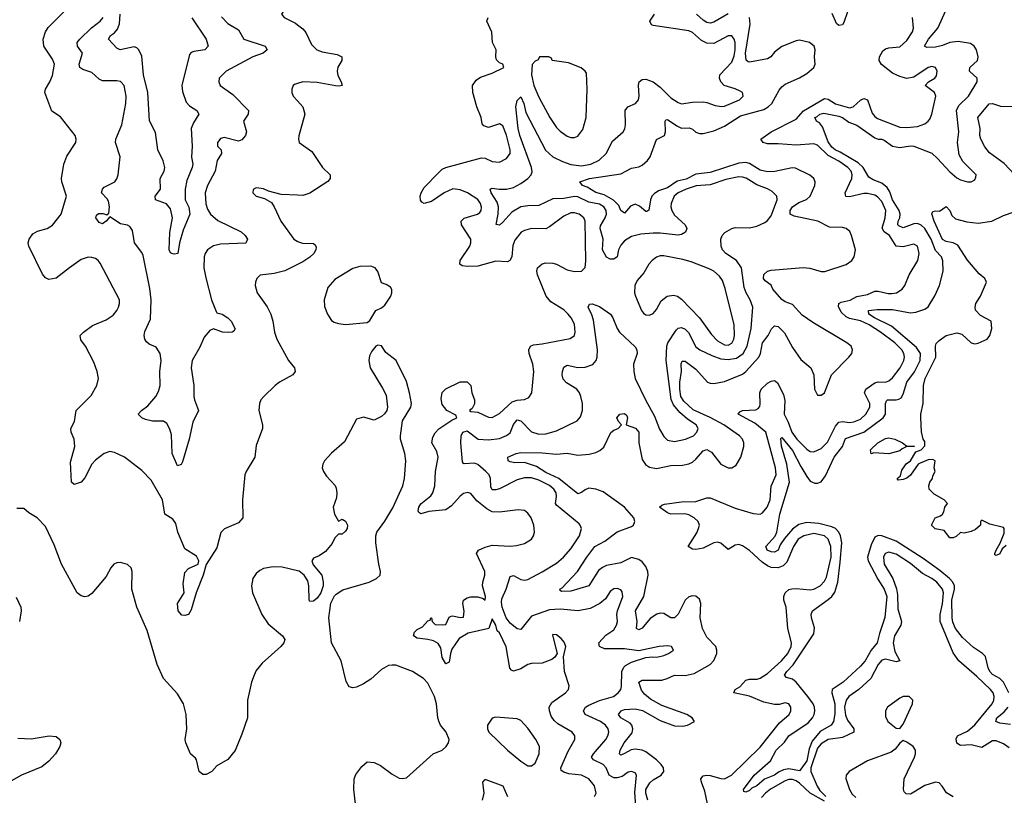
# Model space of a CAD drawing. Header units: inches. Extents: x 1843162 to 1959474, y 907081 to 1016326.
# Tile 287 of 656: x 1928446 to 1933955, y 910497 to 914838. Entities that reach past the tile are written whole.
import ezdxf

# ---------------------------------------------------------------- set-up
doc = ezdxf.new("R2010")
doc.units = ezdxf.units.IN
doc.header["$MEASUREMENT"] = 0
doc.layers.add('B9921', color=7, linetype='Continuous')
doc.layers.add('B9931', color=7, linetype='Continuous')

msp = doc.modelspace()

# ---------------------------------------------------------------- linework, layer by layer
at = {"layer": 'B9921', "color": 5}
for points, elevation in [([(1930000, 914922.9), (1929960.7, 914910), (1929924.9, 914890), (1929910.7, 914870), (1929926.8, 914850), (1929990, 914817.8), (1930000, 914810.2)], 660), ([(1930000, 913468), (1929930, 913432.6), (1929870, 913417.7), (1929792.2, 913407.8), (1929773.4, 913390), (1929765.5, 913370), (1929763.8, 913350), (1929774.9, 913310), (1929830.2, 913230.2), (1929851.6, 913190), (1929863.2, 913150), (1929871.4, 913090), (1929885, 913050), (1929950, 912930.4), (1929984.4, 912890), (1929988.4, 912870), (1929974.9, 912850), (1929900.5, 912810), (1929875.5, 912790), (1929813, 912730), (1929796.3, 912710), (1929788, 912690), (1929784.4, 912650), (1929805.3, 912570), (1929804.9, 912550), (1929770, 912455.3), (1929761.3, 912390), (1929712.7, 912310), (1929706.4, 912290), (1929692, 912150), (1929694.9, 912050), (1929670, 912022), (1929592.1, 911987.9), (1929572.1, 911967.9), (1929550, 911882), (1929490.4, 911789.6), (1929472.2, 911730), (1929433, 911630), (1929405.2, 911534.8), (1929390, 911509.2), (1929370, 911502.7), (1929354, 911506), (1929332.3, 911530), (1929329.7, 911570), (1929366.6, 911630), (1929361.4, 911681.4), (1929370, 911744.7), (1929390, 911766), (1929444, 911790), (1929449.3, 911810), (1929434.7, 911834.7), (1929370, 911876), (1929330.8, 911970.8), (1929319.1, 912019.1), (1929303.3, 912043.3), (1929258, 912070), (1929245.3, 912150), (1929181.1, 912261.1), (1929130, 912314.7), (1929032.3, 912390), (1928976.6, 912416.6), (1928950, 912420.5), (1928919.1, 912410), (1928870, 912373.3), (1928848.9, 912350), (1928810, 912273.2), (1928790.5, 912250), (1928750, 912236), (1928736, 912250), (1928730, 912362), (1928755.4, 912450), (1928751.6, 912490), (1928733.7, 912530), (1928732.8, 912550), (1928753, 912590), (1928762.4, 912650), (1928845.9, 912734.1), (1928877.6, 912790), (1928886.3, 912830), (1928879.7, 912870), (1928861.7, 912921.7), (1928814.7, 913010), (1928787.3, 913047.3), (1928785.4, 913070), (1928802.4, 913090), (1928852.6, 913127.4), (1928930, 913158), (1928970, 913184.9), (1928989.7, 913210), (1928998.9, 913230), (1929005.4, 913250), (1929005.1, 913270), (1928895.6, 913475.6), (1928886, 913490), (1928870, 913500.7), (1928850, 913507.8), (1928830, 913508.3), (1928790, 913495.5), (1928724, 913450), (1928650, 913390.9), (1928610, 913383.5), (1928590, 913392.8), (1928574.1, 913414.1), (1928496.9, 913570), (1928494.3, 913590), (1928498.9, 913610), (1928519.6, 913640.4), (1928545.7, 913654.3), (1928600.7, 913670), (1928630, 913688.1), (1928678.7, 913750), (1928708.7, 913850), (1928681.2, 913930), (1928679.8, 913950), (1928693.8, 914030), (1928710, 914074), (1928759.6, 914150), (1928762.9, 914170), (1928756.2, 914190), (1928675.3, 914295.3), (1928626.6, 914326.6), (1928586, 914430), (1928589.8, 914450), (1928614.8, 914490), (1928630, 914526), (1928640.3, 914590), (1928630, 914617.6), (1928580.4, 914690), (1928576.8, 914730), (1928589.8, 914770), (1928605.4, 914794.6), (1928699.7, 914890)], 660), ([(1929408.7, 914848.7), (1929489.1, 914730), (1929500.9, 914690), (1929481.6, 914670), (1929419.6, 914660.4), (1929405.8, 914654.2), (1929396.5, 914643.5), (1929352.7, 914470), (1929356.3, 914436.3), (1929377, 914377), (1929395.9, 914355.9), (1929437.1, 914330), (1929448.7, 914310), (1929418.8, 914261.2), (1929406, 914230), (1929411.3, 914130), (1929408, 914068), (1929414.5, 914030), (1929411.6, 914010), (1929381.6, 913938.4), (1929371.5, 913890), (1929372.9, 913830), (1929392, 913788), (1929397.7, 913750), (1929360.4, 913659.6), (1929341.1, 913590), (1929330.5, 913529.5), (1929310, 913525.2), (1929298, 913530), (1929290, 913534), (1929282.9, 913550), (1929286.2, 913646.2), (1929301.1, 913730), (1929290, 913779.6), (1929267.1, 913807.1), (1929206, 913830), (1929204.7, 913850), (1929233.5, 913890), (1929231.9, 913950), (1929254.8, 913990), (1929258.2, 914010), (1929248.3, 914048.3), (1929219.8, 914110), (1929206.2, 914206.2), (1929172.2, 914272.2), (1929162.2, 914430), (1929139.7, 914530), (1929130, 914634.7), (1929113.6, 914670), (1929100.8, 914680.8), (1929085.9, 914685.9), (1929009.2, 914669.2), (1928990, 914679.7), (1928942.6, 914730), (1928953.7, 914750), (1928975.8, 914764.2), (1928994.2, 914785.8), (1929004.6, 914815.4), (1929007.9, 914870)], 620), ([(1929574.4, 914854.4), (1929610, 914817.3), (1929670, 914780.9), (1929700.4, 914730), (1929819.3, 914690), (1929830.3, 914670), (1929807.7, 914650), (1929750, 914630.8), (1929600.5, 914550), (1929562.4, 914510), (1929559.5, 914490), (1929568.7, 914470), (1929639.4, 914419.4), (1929726.3, 914330), (1929724.2, 914310), (1929699, 914270), (1929714.7, 914210), (1929710.2, 914190), (1929690, 914165.6), (1929670, 914159.2), (1929590, 914178.8), (1929570, 914172.6), (1929559.7, 914160.3), (1929553.8, 914150), (1929552.9, 914130), (1929572.9, 914110), (1929575.2, 914090), (1929551.5, 914050), (1929540.1, 913990), (1929497.1, 913910), (1929484.3, 913870), (1929487.1, 913807.1), (1929496.9, 913776.9), (1929512.9, 913750), (1929554.2, 913714.2), (1929684.6, 913650), (1929707.6, 913630), (1929720.3, 913610), (1929711.7, 913588.3), (1929570, 913582.5), (1929530, 913572.5), (1929496.9, 913550), (1929483.8, 913530), (1929478, 913510), (1929476.8, 913450), (1929487, 913393), (1929520.2, 913270), (1929545.7, 913205.7), (1929550, 913197.3), (1929578.8, 913190), (1929610, 913170.2), (1929630.2, 913150), (1929651.5, 913108.5), (1929644.2, 913095.8), (1929634.8, 913090), (1929612.5, 913087.5), (1929581.2, 913090), (1929530, 913107.8), (1929510, 913098.4), (1929478.1, 913061.9), (1929454.2, 913005.8), (1929411.1, 912930), (1929406.5, 912890), (1929421.2, 912790), (1929421, 912730), (1929424.1, 912710), (1929446.7, 912650), (1929414.5, 912585.5), (1929395.1, 912490), (1929356.4, 912363.6), (1929350, 912348.7), (1929330, 912342), (1929299.8, 912410), (1929295, 912515), (1929287, 912547), (1929270, 912578.4), (1929250, 912591.5), (1929190, 912591.9), (1929150, 912600.9), (1929129.5, 912610), (1929109.5, 912630), (1929127, 912650), (1929162.7, 912677.3), (1929208.1, 912730), (1929223.3, 912756.7), (1929233, 912790), (1929229.9, 912869.9), (1929237.2, 912930), (1929231.3, 912970), (1929210, 913005.1), (1929170, 913022.5), (1929154.9, 913034.9), (1929145.7, 913050), (1929141.7, 913070), (1929146.2, 913093.8), (1929178.8, 913161.2), (1929180.9, 913270), (1929174.5, 913334.5), (1929137.6, 913517.6), (1929130, 913535.4), (1929087.6, 913590), (1929077.7, 913657.7), (1929061.6, 913681.6), (1929048.9, 913688.9), (1929010, 913695.9), (1928950, 913735.1), (1928929.1, 913710), (1928910, 913695.7), (1928890, 913702.4), (1928871.8, 913730), (1928875.8, 913744.2), (1928886.9, 913753.1), (1928912.9, 913752.9), (1928933.4, 913746.6), (1928944.2, 913755.8), (1928949, 913790), (1928942.4, 913822.4), (1928935.6, 913835.6), (1928903.6, 913870), (1928909.7, 913890.3), (1928919.3, 913900.7), (1928977.6, 913930), (1928990, 913947.7), (1928997.7, 913970), (1929007.4, 914070), (1928982.4, 914150), (1928984.5, 914170), (1929016.8, 914250), (1929039.8, 914370), (1929041.6, 914410), (1929030, 914469.3), (1929010, 914492.4), (1928990, 914496.8), (1928910, 914495.6), (1928890, 914505.7), (1928850, 914543.5), (1928799.1, 914559.1), (1928782.6, 914570), (1928779.8, 914590), (1928797.1, 914650), (1928769.8, 914690), (1928767.9, 914710), (1928781.8, 914730), (1928847, 914793), (1928896.5, 914830), (1928912.8, 914850)], 640), ([(1930000, 914481), (1929983.7, 914476.3), (1929975.5, 914470), (1929968, 914450), (1929968, 914430), (1929977.1, 914410), (1930000, 914384.3)], 660), ([(1930000, 913855.4), (1929910, 913859.6), (1929838, 913878), (1929810, 913892), (1929784, 913896), (1929770, 913897.2), (1929751.6, 913888.4), (1929751.3, 913870), (1929770, 913851.3), (1929816.8, 913836.8), (1929854.6, 913814.6), (1929870.4, 913790.4), (1929907, 913710), (1929979.3, 913610), (1929998, 913598), (1930000, 913597.3)], 660), ([(1930000, 911754.2), (1929914.5, 911774.5), (1929864.4, 911775.6), (1929810, 911766), (1929790, 911755.6), (1929770, 911738.4), (1929750.4, 911710), (1929743.6, 911670), (1929749, 911630), (1929800.5, 911510), (1929836.7, 911456.7), (1929916, 911390), (1929930.6, 911370), (1929924, 911350), (1929907.7, 911330), (1929803, 911237), (1929770, 911195.1), (1929757.4, 911170), (1929742.3, 911130), (1929721.7, 911030), (1929720.3, 910930), (1929690, 910839), (1929651.8, 910748.2), (1929610, 910697.2), (1929550, 910662), (1929520.7, 910630), (1929490, 910613.3), (1929470, 910613.6), (1929449.6, 910630), (1929434.9, 910694.9), (1929430, 910705.2), (1929401.2, 910730), (1929376.2, 910790), (1929371.8, 910810), (1929380.5, 910870), (1929377.7, 910950), (1929362, 911010), (1929330, 911064.5), (1929250.9, 911150.9), (1929214.7, 911230), (1929159.5, 911419.5), (1929102, 911550), (1929074, 911650), (1929076, 911750), (1929069.2, 911770), (1929050, 911789.2), (1929010, 911799.3), (1928990, 911799), (1928972, 911790), (1928956, 911770), (1928930, 911722), (1928850, 911627), (1928828.6, 911611.4), (1928810, 911607.8), (1928790, 911613.3), (1928768.4, 911630), (1928679.8, 911790), (1928639.5, 911899.5), (1928590, 912000.9), (1928543.7, 912050), (1928497.6, 912077.6), (1928470, 912102), (1928430, 912102.9)], 680), ([(1928426.2, 911606.2), (1928452, 911550), (1928453.7, 911530), (1928444.2, 911470)], 680), ([(1928436.2, 910816.2), (1928510, 910813.8), (1928610.2, 910830.2), (1928650, 910826.4), (1928670.4, 910810), (1928675.8, 910790), (1928670.3, 910770), (1928645.7, 910730), (1928610, 910688.4), (1928570, 910656.8), (1928455.8, 910610), (1928370, 910560.5)], 680)]:
    msp.add_lwpolyline(points, dxfattribs=dict(at, elevation=elevation))
at = {"layer": 'B9931', "color": 5}
for points, elevation in [([(1931896.4, 910410), (1931887.4, 910512.6), (1931897.1, 910610), (1931890, 910622), (1931870, 910630.7), (1931850, 910626.5), (1931816.8, 910603.2), (1931790, 910594.6), (1931770, 910595.4), (1931743.8, 910610), (1931726.9, 910650), (1931710.5, 910670), (1931655.9, 910695.9), (1931646, 910710), (1931656.3, 910730), (1931725.4, 910810), (1931737.8, 910830), (1931743.4, 910850), (1931738.6, 910870), (1931724.6, 910890), (1931695.6, 910910), (1931610.9, 910950), (1931600.7, 910970), (1931611.7, 910990), (1931630, 911002), (1931690, 911027.5), (1931768, 911050), (1931794, 911070), (1931809, 911090), (1931813.7, 911106.3), (1931814.6, 911190), (1931825.6, 911214.4), (1931835.6, 911224.4), (1931870, 911241.7), (1931950, 911268.8), (1931987, 911273), (1932010.5, 911270.5), (1932050, 911279.5), (1932076, 911290), (1932105.2, 911310), (1932094, 911330), (1932073.1, 911333.1), (1932024.7, 911330), (1931910, 911305.6), (1931830, 911316.1), (1931717.8, 911317.8), (1931689.7, 911330), (1931686.2, 911350), (1931726.6, 911393.4), (1931770, 911424.2), (1931786.3, 911450), (1931791.3, 911470), (1931788.2, 911510), (1931791.8, 911530), (1931821.6, 911610), (1931816.8, 911636.8), (1931810, 911646.3), (1931790, 911655), (1931770, 911652), (1931750, 911636.9), (1931723, 911597), (1931693.1, 911570), (1931637.7, 911542.3), (1931571.1, 911528.9), (1931470, 911539.6), (1931410, 911536), (1931310, 911498.9), (1931250, 911424.4), (1931230, 911428.9), (1931190, 911460.2), (1931169, 911490), (1931146.6, 911550), (1931142.3, 911577.7), (1931144, 911596), (1931168.3, 911650), (1931190, 911721.1), (1931210, 911726.7), (1931250, 911705.9), (1931270, 911701.7), (1931290, 911705), (1931370, 911747), (1931450, 911796.3), (1931488.7, 911830), (1931530, 911876.9), (1931577.6, 911950), (1931589.6, 911990), (1931582.9, 912010), (1931576.3, 912016.3), (1931450, 912120.3), (1931444.6, 912130), (1931450.4, 912170), (1931448.1, 912190), (1931435.2, 912210), (1931410.5, 912230.5), (1931350, 912261.6), (1931310, 912274.9), (1931270, 912273.7), (1931230, 912262.2), (1931130, 912212.3), (1931110, 912206.1), (1931090, 912206.5), (1931082.9, 912222.9), (1931080.8, 912270), (1931072.5, 912290), (1931054, 912310), (1931010, 912348.3), (1930990, 912356.9), (1930933, 912353), (1930930, 912353.6), (1930923.3, 912363.3), (1930914.6, 912470), (1930916.8, 912510), (1930926.4, 912530), (1930950, 912537.4), (1931011, 912491), (1931070, 912486.6), (1931130, 912494.9), (1931170, 912510.1), (1931190, 912525.5), (1931210, 912572.4), (1931230, 912598), (1931250, 912592.8), (1931310.7, 912530.7), (1931350, 912519), (1931390, 912520.5), (1931450, 912537.8), (1931566.3, 912593.7), (1931584, 912616), (1931595, 912650), (1931595, 912690), (1931586.2, 912730), (1931578.4, 912750), (1931563.5, 912770), (1931506.4, 912806.4), (1931487, 912827), (1931481.3, 912850), (1931483.4, 912870), (1931490, 912893.7), (1931510, 912904.5), (1931570, 912891.8), (1931610, 912894.3), (1931652.4, 912907.6), (1931671.7, 912930), (1931677.3, 912950), (1931678.8, 912990), (1931656.1, 913156.1), (1931647, 913187), (1931626.6, 913230), (1931634.9, 913245.1), (1931650, 913247.6), (1931690, 913232.8), (1931751.4, 913190), (1931765.2, 913170), (1931788.5, 913110), (1931802, 913090), (1931890, 913007.2), (1931898.6, 912990), (1931900.2, 912970), (1931881.4, 912910), (1931882.1, 912870), (1931890.7, 912830.7), (1931950, 912707.2), (1931998.6, 912618.6), (1932026.3, 912546.3), (1932050, 912504.9), (1932070, 912485.3), (1932110, 912476.5), (1932172, 912490), (1932215.8, 912510), (1932235.8, 912530), (1932243, 912550), (1932231.2, 912570), (1932181.8, 912601.8), (1932140, 912640), (1932103.5, 912683.5), (1932091.7, 912711.7), (1932062.5, 912930), (1932067.1, 913010), (1932072.6, 913030), (1932119.1, 913100.9), (1932130, 913112.2), (1932150, 913115.8), (1932170, 913106.2), (1932188.3, 913088.3), (1932230, 913006.7), (1932250.9, 912990.9), (1932318.3, 912958.3), (1932370, 912939.6), (1932410, 912935.5), (1932456.1, 912943.9), (1932493.8, 912970), (1932515.8, 913010), (1932539.3, 913110), (1932547.5, 913230), (1932534, 913270), (1932510.3, 913310.3), (1932499.2, 913339.2), (1932484.9, 913450), (1932457.8, 913490), (1932397.2, 913530), (1932378.2, 913550), (1932370.8, 913570), (1932369.8, 913610), (1932377.2, 913630), (1932392.1, 913647.9), (1932430, 913670.3), (1932450, 913676), (1932530, 913672.6), (1932570, 913682.3), (1932616.1, 913703.9), (1932630, 913714), (1932650, 913740.4), (1932684.8, 913830), (1932681.7, 913850), (1932655.9, 913875.9), (1932630.9, 913890.9), (1932570, 913913.7), (1932510.8, 913950.8), (1932490, 913957.6), (1932470, 913958), (1932396.9, 913943.1), (1932310, 913914.5), (1932230.9, 913909.1), (1932174.6, 913890), (1932130.2, 913870), (1932108.1, 913850), (1932091.5, 913810), (1932090.1, 913790), (1932094.6, 913770), (1932110, 913743.6), (1932170.2, 913690), (1932178.2, 913670), (1932171.9, 913648.1), (1932150, 913635.3), (1932130, 913632.9), (1932030, 913643.1), (1931990, 913642.7), (1931922.5, 913637.5), (1931870, 913624.6), (1931830, 913599.8), (1931810, 913577.1), (1931796.6, 913550), (1931788.7, 913511.3), (1931770, 913497), (1931750, 913497.7), (1931730, 913509.1), (1931707.4, 913550), (1931710.3, 913610), (1931694.8, 913670), (1931696, 913684), (1931722.9, 913730), (1931729.9, 913750), (1931727.5, 913770), (1931713.8, 913790), (1931690, 913804.8), (1931630, 913816.9), (1931570, 913847.1), (1931550, 913849), (1931490, 913836.5), (1931430, 913836), (1931350, 913798), (1931290, 913797), (1931250, 913791.1), (1931199, 913761), (1931150, 913704.1), (1931130, 913688.2), (1931112, 913692), (1931122.8, 913750), (1931124.8, 913790), (1931117, 913817), (1931083.7, 913870), (1931079.5, 913890), (1931090, 913894.7), (1931129.4, 913889.4), (1931169.9, 913890.1), (1931210, 913899.8), (1931250, 913920.7), (1931289.9, 913950.1), (1931308, 913970), (1931312.9, 913987.1), (1931309.5, 914010), (1931245.3, 914190), (1931236, 914230), (1931222, 914350), (1931230, 914386), (1931250, 914407.3), (1931266.4, 914370), (1931278.6, 914318.6), (1931387.6, 914107.6), (1931430, 914071.5), (1931483.9, 914043.9), (1931530, 914027), (1931590, 914021), (1931642.4, 914030), (1931688.9, 914051.1), (1931727.7, 914090), (1931762.2, 914157.8), (1931822.6, 914210), (1931832.1, 914227.9), (1931835.9, 914250), (1931834.7, 914330), (1931849.8, 914350.2), (1931891.7, 914368.3), (1931908.3, 914390), (1931912.5, 914410), (1931908.2, 914471.8), (1931913, 914490), (1931930, 914502.8), (1931950, 914504.5), (1931990, 914490.9), (1932030, 914460.6), (1932090, 914401.7), (1932130, 914374.2), (1932150, 914366.8), (1932210, 914375.8), (1932270, 914377.6), (1932290, 914375.3), (1932337.2, 914357.2), (1932372.6, 914352.6), (1932390, 914355), (1932474.3, 914390), (1932495.1, 914410), (1932489.6, 914430), (1932477.5, 914437.5), (1932450, 914450.7), (1932387.3, 914470), (1932369.6, 914490), (1932361.6, 914510), (1932363.7, 914530), (1932430, 914600.3), (1932443.2, 914636.8), (1932449.9, 914670), (1932449.9, 914709.9), (1932443.5, 914730), (1932430, 914747.4), (1932410, 914747.1), (1932330, 914705.5), (1932290, 914706.2), (1932260.8, 914720.8), (1932210, 914766.3), (1932190, 914775.9), (1931990, 914806.4), (1931980.9, 914810), (1931971.6, 914830), (1931998.7, 914870)], 640), ([(1932410, 914870.8), (1932330, 914825), (1932310, 914817.9), (1932290, 914822.6), (1932270, 914836), (1932234, 914870)], 620), ([(1933980.4, 911070), (1933950.2, 911130.2), (1933930.2, 911150.2), (1933890, 911172.7), (1933874.1, 911190), (1933864.5, 911210), (1933850, 911273.8), (1933833.3, 911290), (1933783.5, 911323.5), (1933721, 911381), (1933683, 911430), (1933667, 911467), (1933663.6, 911490), (1933662.5, 911590), (1933677, 911650), (1933677, 911670), (1933667.8, 911690), (1933649.5, 911710), (1933595.3, 911755.3), (1933501.7, 911821.7), (1933350, 911918.9), (1933270, 911948.6), (1933250, 911950.4), (1933230, 911941), (1933210, 911899.8), (1933189.4, 911829.4), (1933193.5, 911810), (1933247.1, 911707.1), (1933283.6, 911650), (1933297.8, 911610), (1933287, 911493), (1933256.7, 911403.3), (1933244.8, 911350), (1933210.7, 911309.3), (1933177.5, 911250), (1933150, 911219.5), (1933053, 911130), (1932992, 911090), (1932989.5, 911070), (1933007.2, 911010), (1933006.8, 910953.2), (1932999.8, 910910), (1932986, 910890), (1932924.8, 910855.2), (1932880.5, 910799.5), (1932862.9, 910757.1), (1932850.4, 910690), (1932817.2, 910642.8), (1932810, 910634.9), (1932750, 910645.8), (1932720.3, 910639.7), (1932692.5, 910627.5), (1932670, 910609.3), (1932613.2, 910586.8), (1932570.2, 910550), (1932543, 910537), (1932530, 910523.8), (1932510, 910515.6), (1932498, 910518), (1932495.6, 910530), (1932555.3, 910610), (1932646.6, 910690), (1932679.6, 910750), (1932725.1, 910794.9), (1932749.8, 910830), (1932857, 910903), (1932882, 910930), (1932891.1, 910950), (1932895.5, 910970), (1932893.1, 910990), (1932885, 911010), (1932856, 911050), (1932791.3, 911131.3), (1932770, 911147.1), (1932736.3, 911156.3), (1932724.8, 911170), (1932737.9, 911190), (1932773.4, 911226.6), (1932890, 911401.8), (1932894.2, 911434.2), (1932875.8, 911490), (1932874.7, 911510), (1932881.5, 911530), (1932970, 911593.4), (1932990, 911610.6), (1933006.6, 911633.4), (1933023, 911690), (1933037.4, 911802.6), (1933045.9, 911910), (1933039.2, 911950), (1933030.3, 911970), (1933010.4, 911990), (1932990, 912000.5), (1932917.5, 912017.5), (1932850, 912024.2), (1932806.3, 912013.7), (1932770, 911986.7), (1932724.8, 911935.2), (1932701.1, 911898.9), (1932690, 911869.8), (1932670, 911857.3), (1932650, 911859.8), (1932628, 911870), (1932621.6, 911890), (1932673.4, 911946.6), (1932682.5, 911970), (1932699.5, 912070), (1932753.9, 912250), (1932738.4, 912350), (1932708.8, 912451.2), (1932705.3, 912494.7), (1932710, 912500.4), (1932770, 912426.8), (1932817, 912337), (1932850, 912280.7), (1932870, 912255.8), (1932895.2, 912244.8), (1932910, 912244), (1932930, 912251.4), (1932955, 912285), (1933003.1, 912390), (1933049.5, 912450), (1933066.5, 912493.5), (1933170, 912529), (1933278.1, 912610), (1933291.1, 912630), (1933291.2, 912690), (1933295.4, 912704.6), (1933302.4, 912710), (1933350, 912711.3), (1933365.8, 912714.2), (1933377.8, 912722.2), (1933390, 912743.1), (1933410.4, 912810), (1933453.1, 912866.9), (1933484.7, 912930), (1933487.1, 912970), (1933464.3, 913004.3), (1933323.8, 913123.8), (1933228.4, 913170), (1933196.8, 913190), (1933196.2, 913210), (1933243.4, 913216.6), (1933330, 913215.7), (1933430, 913197), (1933459.7, 913200.3), (1933510, 913217.2), (1933530, 913231.8), (1933567.3, 913292.7), (1933592.3, 913350), (1933612.7, 913430), (1933610.8, 913489.2), (1933604.5, 913510), (1933570, 913547.2), (1933545.4, 913610), (1933510, 913669.4), (1933490, 913688.5), (1933470, 913696.9), (1933450, 913696.3), (1933390, 913672.8), (1933364.7, 913684.7), (1933360.5, 913690), (1933361.1, 913710), (1933370.3, 913729.7), (1933373, 913750), (1933366.4, 913770), (1933330, 913830), (1933314.3, 913874.3), (1933299.4, 913899.4), (1933270, 913924), (1933222.3, 913942.3), (1933197.3, 913957.3), (1933165.8, 914010), (1933137.5, 914037.5), (1933037.4, 914097.4), (1933008.7, 914110), (1932990, 914125), (1932970, 914154), (1932938.3, 914238.3), (1932921.1, 914261.1), (1932904, 914270), (1932895.1, 914290), (1932906.1, 914293.9), (1932922.4, 914310), (1932945.6, 914314.4), (1933030, 914298.8), (1933050, 914290.9), (1933085, 914265), (1933130, 914248.7), (1933230, 914176.3), (1933250, 914169.5), (1933270, 914170.1), (1933283.8, 914163.8), (1933329.7, 914129.7), (1933370, 914122.8), (1933430, 914133), (1933450, 914130.1), (1933550, 914090.2), (1933582, 914062), (1933650, 913986.4), (1933690, 913953), (1933710, 913942.4), (1933750, 913930.6), (1933769.3, 913930.7), (1933790, 913942.8), (1933796.5, 913956.5), (1933797.2, 913970), (1933724.1, 914044.1), (1933702.4, 914082.4), (1933693.6, 914150), (1933701.3, 914210), (1933688.2, 914330), (1933701.6, 914358.4), (1933755.8, 914410), (1933804, 914490), (1933804.2, 914510), (1933759.7, 914550), (1933761.6, 914570), (1933806.2, 914610), (1933809.7, 914630), (1933800.5, 914670), (1933787.3, 914690), (1933765.3, 914705.3), (1933696.6, 914716.6), (1933650, 914711.4), (1933610, 914694.5), (1933570, 914685.3), (1933522.5, 914682.5), (1933508.5, 914690), (1933530.7, 914730), (1933583, 914790), (1933628.9, 914890)], 560), ([(1933077.7, 914882.3), (1933058, 914822), (1933050, 914809.9), (1933030, 914805.4), (1933017.3, 914817.3), (1932993.1, 914873.1)], 580), ([(1931662, 910490), (1931671, 910510), (1931663.1, 910550), (1931631.1, 910590), (1931590, 910610.5), (1931518.2, 910618.2), (1931490, 910625.8), (1931476.5, 910636.5), (1931473.2, 910650), (1931515.5, 910744.5), (1931552, 910810), (1931552.1, 910830), (1931537.7, 910850), (1931458, 910898), (1931436.1, 910916.1), (1931419.8, 910939.8), (1931409.9, 910970.1), (1931408.8, 910991.2), (1931422.7, 911017.3), (1931500.5, 911070), (1931517.4, 911090), (1931520.5, 911110), (1931495.1, 911190), (1931488.4, 911271.6), (1931502.7, 911330), (1931493.4, 911353.4), (1931475.3, 911375.3), (1931450, 911395.1), (1931430, 911397.2), (1931427, 911393), (1931454, 911290), (1931440.7, 911270), (1931423.2, 911256.8), (1931370, 911237), (1931310, 911234.1), (1931290, 911229), (1931250, 911204.9), (1931210, 911191.7), (1931197.8, 911197.8), (1931189.4, 911209.4), (1931169, 911329), (1931130, 911405.6), (1931118.4, 911418.4), (1931110, 911448.7), (1931090, 911485.2), (1931071.3, 911430), (1930956, 911404), (1930904.9, 911375.1), (1930864.6, 911315.4), (1930856, 911290), (1930850, 911242.7), (1930830, 911232.7), (1930810, 911269.2), (1930802.7, 911322.7), (1930787.2, 911347.2), (1930761.5, 911361.5), (1930730, 911369.7), (1930670, 911376), (1930649.5, 911390), (1930655.3, 911410), (1930670, 911424.7), (1930700.4, 911439.6), (1930730, 911474), (1930742, 911478), (1930746, 911490), (1930751, 911491), (1930754, 911470), (1930770, 911454), (1930810, 911452), (1930830, 911454), (1930850, 911494), (1930860.4, 911499.6), (1930870, 911502), (1930910, 911492), (1930930, 911494), (1930932.9, 911527.1), (1930925.2, 911570), (1930929.2, 911590), (1930950, 911601.6), (1930970, 911608.2), (1931010, 911608.4), (1931038.8, 911598.8), (1931051.1, 911588.9), (1931051.6, 911610), (1931036.3, 911670), (1931037.4, 911690), (1931049, 911730), (1931048.2, 911750), (1931001.7, 911850), (1931013.6, 911870), (1931050, 911886.2), (1931090, 911896.5), (1931190, 911891.3), (1931225.6, 911894.4), (1931270, 911906.3), (1931309.6, 911930), (1931321.3, 911950), (1931326.3, 911970), (1931323, 912010), (1931307.8, 912050), (1931290, 912076.2), (1931271, 912091), (1931235.6, 912095.6), (1931130, 912081.2), (1931090, 912084.4), (1931059.6, 912099.6), (1931004.6, 912144.6), (1930970, 912186.6), (1930952.7, 912192.7), (1930930, 912186.6), (1930910, 912171.5), (1930863.1, 912116.9), (1930830, 912095.4), (1930734.8, 912085.2), (1930690, 912072.6), (1930680.2, 912080.2), (1930676.4, 912090), (1930679.4, 912110), (1930690, 912128.8), (1930746.5, 912173.5), (1930758, 912190), (1930768.5, 912230), (1930772.5, 912310), (1930787.5, 912390), (1930780.5, 912420.5), (1930751.3, 912470), (1930757.5, 912502.5), (1930770, 912526.5), (1930792.1, 912547.9), (1930863.7, 912596.3), (1930892.6, 912610), (1930885.6, 912625.6), (1930837, 912650), (1930810, 912685.2), (1930804.2, 912715.8), (1930810, 912752), (1930830, 912771.3), (1930910, 912812), (1930950, 912811), (1930970, 912791.3), (1930975.8, 912750), (1930990.2, 912709.8), (1930991.2, 912688.8), (1930977.5, 912662.5), (1930963.8, 912650), (1930970, 912645.7), (1931010, 912641.6), (1931070, 912612.9), (1931090, 912611.5), (1931130, 912634.2), (1931201.1, 912698.9), (1931230, 912708.4), (1931270, 912712.2), (1931295.7, 912724.3), (1931311.7, 912750), (1931322.2, 912870), (1931316.5, 912910), (1931296.1, 912970), (1931295.4, 912990), (1931305.1, 913010), (1931321.4, 913018.6), (1931370, 913023.2), (1931525.7, 913054.3), (1931549.6, 913070), (1931555, 913090), (1931550, 913134), (1931531.6, 913170), (1931515.5, 913190), (1931490, 913214), (1931418.3, 913258.3), (1931392.8, 913290), (1931344, 913410), (1931340.5, 913430), (1931344.2, 913450), (1931370, 913471.7), (1931390, 913476.5), (1931430, 913476.2), (1931450.1, 913470.1), (1931510, 913437.8), (1931550, 913429), (1931589.6, 913430.4), (1931609.6, 913450.4), (1931613.2, 913486.8), (1931609.8, 913710), (1931602, 913730), (1931575.8, 913750), (1931550, 913756.8), (1931530, 913756.3), (1931490, 913739), (1931410, 913678.4), (1931390, 913668.1), (1931310, 913668.9), (1931270, 913659.2), (1931251.9, 913648.1), (1931215.8, 913604.2), (1931206.3, 913573.7), (1931199.7, 913510), (1931189.3, 913490.7), (1931176.2, 913483.8), (1931110, 913487.5), (1931010, 913459.6), (1930950, 913456.4), (1930921.2, 913461.2), (1930908.9, 913470), (1930909.9, 913490), (1930965, 913570), (1930971.2, 913590), (1930969.7, 913610.3), (1930918.8, 913690), (1930917.1, 913710), (1930933.5, 913726.5), (1931007.6, 913750), (1931020.2, 913759.8), (1931028.9, 913770), (1931031, 913789), (1931024.4, 913810), (1931010, 913831.6), (1930951.7, 913870), (1930910, 913886.5), (1930870, 913890.8), (1930820.3, 913870), (1930750, 913821.4), (1930709.8, 913809.8), (1930696.6, 913816.6), (1930688.3, 913828.3), (1930686.6, 913850), (1930691.6, 913870), (1930710, 913898.6), (1930790, 913981.7), (1930810, 914000.9), (1930830, 914011.7), (1931030, 914065.2), (1931050, 914062.6), (1931090, 914044.4), (1931130, 914040.9), (1931170, 914061.1), (1931189.7, 914090), (1931189.8, 914110.2), (1931170, 914192), (1931150, 914243.6), (1931130, 914254.7), (1931070, 914235.1), (1931043.5, 914243.5), (1931034.5, 914254.5), (1931028.2, 914290), (1931003.9, 914350), (1930980.7, 914430), (1930979.6, 914470), (1930999.4, 914500.6), (1931024.2, 914515.8), (1931090, 914538.6), (1931154.3, 914570), (1931149.5, 914590), (1931130, 914597.1), (1931113.5, 914613.5), (1931109.9, 914629.9), (1931112.2, 914670), (1931092.1, 914710), (1931088.6, 914768.6), (1931060.7, 914830), (1931066.6, 914850)], 660), ([(1931961.5, 910470), (1931949.2, 910510), (1931949.8, 910530.2), (1931972.3, 910567.7), (1931990, 910583.1), (1932035.9, 910610), (1932050.5, 910630), (1932049.2, 910650), (1932036.1, 910670), (1932010, 910695.8), (1931950, 910740.6), (1931930, 910750.3), (1931890, 910755.4), (1931868.2, 910751.8), (1931830, 910730.8), (1931810, 910722.6), (1931805.6, 910725.6), (1931802.6, 910730), (1931806.4, 910750), (1931828.5, 910790), (1931873, 910847), (1931877.2, 910870), (1931871.7, 910890), (1931861.3, 910901.3), (1931809.2, 910930), (1931796.5, 910950), (1931810.8, 910970), (1931830, 910977.1), (1931890, 910981.4), (1931931.6, 910971.6), (1932030, 910916.1), (1932110, 910886.8), (1932156.1, 910883.9), (1932182.7, 910890), (1932221.2, 910910), (1932209.3, 910930), (1932178.4, 910950), (1932039.6, 910999.6), (1931975, 911035), (1931942.6, 911062.6), (1931925.2, 911085.2), (1931909.9, 911130.1), (1931930, 911141.5), (1932038.3, 911141.7), (1932068.6, 911150), (1932110, 911169.7), (1932170, 911167.3), (1932220.4, 911179.6), (1932310, 911229.2), (1932330, 911252), (1932346.6, 911290), (1932347.2, 911310), (1932340.5, 911330), (1932290, 911382.7), (1932267.2, 911430), (1932252.8, 911490), (1932257.8, 911570), (1932250, 911595.1), (1932230, 911612.2), (1932210, 911613.1), (1932190, 911607.2), (1932170.3, 911590), (1932130, 911511.1), (1932110, 911490.9), (1932089.9, 911489.9), (1932050, 911514.4), (1932030, 911516.3), (1932011.3, 911511.3), (1931973.5, 911486.5), (1931930, 911432.1), (1931910, 911422.4), (1931898, 911430), (1931901.7, 911470), (1931892.1, 911530), (1931938.8, 911610), (1931962, 911730), (1931960.3, 911750), (1931950, 911777.6), (1931930, 911803.1), (1931910, 911816.8), (1931870, 911828.2), (1931810, 911798.5), (1931730, 911784.2), (1931707.1, 911772.9), (1931685.3, 911754.7), (1931630, 911669.8), (1931530, 911639.8), (1931478, 911638), (1931470, 911644), (1931467.6, 911650), (1931481.3, 911658.7), (1931567.7, 911750), (1931619.4, 911830), (1931664.5, 911890), (1931720.8, 911919.2), (1931790, 911971.3), (1931870, 912000.9), (1931880.7, 912010), (1931888.2, 912030), (1931881.6, 912050), (1931830, 912110.5), (1931710, 912196.3), (1931670, 912211.5), (1931630, 912215.6), (1931610, 912207.5), (1931590, 912191.6), (1931570, 912185.1), (1931462.7, 912270), (1931390, 912303.5), (1931337.2, 912337.2), (1931270, 912359), (1931217.2, 912357.2), (1931190, 912363.1), (1931178.4, 912370), (1931177.6, 912390), (1931223.7, 912410), (1931250, 912416.2), (1931370, 912414.1), (1931450, 912405.8), (1931510, 912412.5), (1931570, 912400.1), (1931633.3, 912406.7), (1931670, 912416.2), (1931692.6, 912427.4), (1931714, 912446), (1931753.1, 912526.9), (1931770, 912540.1), (1931794.7, 912550), (1931812.7, 912570), (1931795.9, 912590), (1931786.6, 912610), (1931804.2, 912630), (1931830, 912634.5), (1931843.1, 912623.1), (1931847.8, 912610), (1931838.7, 912570), (1931891.9, 912551.9), (1931910, 912530.3), (1931910.6, 912470), (1931930, 912376.4), (1931948.6, 912348.6), (1931970, 912333.5), (1932010, 912325.6), (1932090, 912343.6), (1932154.2, 912345.8), (1932190, 912352.1), (1932210, 912361.9), (1932230, 912379.4), (1932270, 912425.1), (1932290, 912432.6), (1932317.9, 912417.9), (1932370, 912350.2), (1932410, 912329.3), (1932430, 912330.2), (1932455, 912345), (1932481.1, 912390), (1932498.5, 912450), (1932498.6, 912470), (1932490.9, 912490), (1932473.2, 912510), (1932386.4, 912570), (1932310, 912612.6), (1932214.3, 912654.3), (1932162.2, 912702.2), (1932145.9, 912730), (1932139.2, 912770), (1932139.6, 912810), (1932148.3, 912868.3), (1932147.6, 912912.4), (1932153.5, 912926.5), (1932170, 912927.7), (1932230, 912881.8), (1932294.6, 912810), (1932310, 912803.5), (1932330, 912802.9), (1932390, 912813.9), (1932490, 912853.5), (1932510, 912868.4), (1932581.2, 912950), (1932591, 912970), (1932602.7, 913030), (1932634.2, 913070), (1932652.4, 913107.6), (1932670, 913124.8), (1932690, 913121.3), (1932725.7, 913085.7), (1932770, 913004.4), (1932816.7, 912936.7), (1932873.4, 912890), (1932889.6, 912850), (1932892.9, 912770), (1932910, 912737.1), (1932930, 912735.8), (1932950, 912750.4), (1932988.6, 912851.4), (1933086.2, 912950), (1933101.4, 912970), (1933106.8, 912990), (1933098.8, 913010), (1933074.8, 913030), (1932883.7, 913143.7), (1932824.9, 913184.9), (1932770, 913244.8), (1932730, 913259.4), (1932710, 913272.2), (1932659.6, 913330), (1932650, 913352.1), (1932616.9, 913376.9), (1932608.2, 913390), (1932610, 913412.8), (1932629.9, 913430.1), (1932650, 913435.5), (1932830, 913450.5), (1932867.4, 913447.4), (1932930, 913429.1), (1932951.4, 913428.6), (1933070, 913468.7), (1933102.8, 913490), (1933115.8, 913510), (1933123.4, 913550), (1933100.4, 913630), (1933091.9, 913651.9), (1933070, 913669.1), (1933050, 913674.6), (1932976.6, 913676.6), (1932911.1, 913710), (1932778.9, 913738.9), (1932757.3, 913750), (1932757.5, 913770), (1932770, 913790), (1932805.1, 913814.9), (1932848.5, 913831.5), (1932870, 913850.2), (1932895, 913910), (1932897.3, 913930), (1932889.8, 913950), (1932867.4, 913967.4), (1932786.3, 914006.3), (1932768.6, 914008.6), (1932672.1, 913987.9), (1932630, 913986.2), (1932590, 913996), (1932530, 914033.7), (1932510, 914038), (1932470, 914035.1), (1932310, 913983.6), (1932230, 913974.5), (1932174.4, 913945.6), (1932124.7, 913935.3), (1932070, 913898), (1932020.6, 913879.4), (1931996.2, 913863.8), (1931983.6, 913850), (1931975.4, 913830), (1931967.1, 913772.9), (1931955.3, 913764.7), (1931950, 913763.8), (1931913.7, 913793.7), (1931890, 913804.9), (1931864.6, 913795.4), (1931830, 913755.1), (1931810, 913769.5), (1931797.7, 913797.7), (1931767.9, 913827.9), (1931717.1, 913857.1), (1931670, 913871.9), (1931620.9, 913900.9), (1931595.6, 913910), (1931580.9, 913930), (1931635.1, 913950), (1931810, 913974.7), (1931870, 914007.5), (1931910, 914015), (1931930, 914023.7), (1931959.5, 914050), (1931973.9, 914070), (1932010, 914167.2), (1932054.5, 914190), (1932060.2, 914210), (1932056.9, 914270), (1932062.3, 914277.7), (1932070, 914280.2), (1932123.3, 914243.3), (1932150, 914231.3), (1932192.4, 914232.4), (1932210, 914226), (1932230, 914209.4), (1932250, 914201.9), (1932270, 914201), (1932330, 914217), (1932390, 914242.4), (1932479.3, 914300.7), (1932610, 914335.7), (1932634.5, 914350), (1932655.2, 914370), (1932695.4, 914444.6), (1932710, 914463.2), (1932730, 914477.3), (1932810, 914513.3), (1932850, 914537.5), (1932889.1, 914570), (1932896.3, 914590), (1932892.5, 914630), (1932897, 914670), (1932891.4, 914690), (1932865.6, 914710), (1932810, 914724.1), (1932790, 914720.5), (1932710, 914687.6), (1932670, 914656.5), (1932649.5, 914630.5), (1932630, 914619.4), (1932530, 914599.9), (1932522.6, 914602.6), (1932511.9, 914611.9), (1932507.9, 914650), (1932533.9, 914813.9), (1932530.4, 914850.4)], 620), ([(1932295.3, 910450), (1932280.3, 910520.3), (1932260.3, 910570), (1932257.7, 910590), (1932270, 910605.3), (1932288.7, 910610), (1932310, 910608.8), (1932370, 910590.6), (1932390, 910589.5), (1932428.8, 910610), (1932590, 910766.1), (1932697, 910903), (1932750.8, 910950), (1932760.4, 910970), (1932760.4, 910990), (1932749.7, 911009.7), (1932730, 911014), (1932695, 911005), (1932670, 911006.3), (1932610, 911019.3), (1932530, 911052.2), (1932441.7, 911070), (1932448.8, 911090), (1932475.1, 911104.9), (1932510, 911141.9), (1932530, 911147.5), (1932572.3, 911147.7), (1932590, 911153.3), (1932630, 911178.7), (1932708.4, 911250), (1932744.1, 911290), (1932762.5, 911330), (1932764.6, 911350), (1932744.2, 911430), (1932734.7, 911550), (1932722.2, 911590), (1932721.5, 911610), (1932728.4, 911630), (1932750, 911648.1), (1932766.6, 911653.4), (1932790, 911655.3), (1932870, 911647), (1932890, 911650.1), (1932924.6, 911670), (1932950, 911696.3), (1932961.2, 911718.8), (1932986.1, 911830), (1932984, 911890), (1932970.5, 911930.5), (1932948.9, 911950), (1932890, 911962.5), (1932832.8, 911950), (1932802.2, 911930), (1932775.1, 911890), (1932738.2, 911801.8), (1932718.2, 911781.8), (1932690, 911770.4), (1932650, 911772), (1932630, 911781), (1932601.4, 911801.4), (1932530, 911866.9), (1932490, 911893.4), (1932470, 911901.1), (1932450, 911896.8), (1932410, 911872.6), (1932370, 911908.7), (1932350, 911914.8), (1932329.5, 911910.5), (1932270, 911880.8), (1932230, 911873.5), (1932210, 911874.7), (1932186.2, 911890), (1932234.4, 911965.6), (1932245, 911990), (1932249.2, 912010), (1932243.1, 912030), (1932219.8, 912050), (1932190, 912066.5), (1932168.4, 912071.6), (1932089.3, 912070), (1932070, 912077.7), (1932026, 912110), (1932038.9, 912121.1), (1932053.7, 912126.3), (1932150, 912138.8), (1932230, 912140.9), (1932290, 912161.6), (1932310, 912162.7), (1932450, 912103.4), (1932550, 912073.5), (1932589.3, 912070.7), (1932602.1, 912077.9), (1932627.7, 912110), (1932644.8, 912150), (1932651.7, 912228.3), (1932678, 912290), (1932675.8, 912330), (1932620.7, 912530), (1932559.7, 912579.7), (1932466.3, 912630), (1932475.8, 912644.2), (1932489.6, 912650.4), (1932564.7, 912655.3), (1932578.4, 912661.6), (1932587.1, 912672.9), (1932590, 912688), (1932588.1, 912750), (1932595.3, 912770), (1932630, 912803.9), (1932650, 912814.7), (1932670, 912818.8), (1932675.7, 912815.7), (1932685.9, 912805.9), (1932720.8, 912740.8), (1932727.2, 912707.2), (1932724.5, 912630), (1932746.5, 912586.5), (1932767.3, 912530), (1932795.3, 912490), (1932850, 912434), (1932870, 912420.9), (1932890, 912418.7), (1932930, 912438.4), (1932965.6, 912474.4), (1933010, 912564.1), (1933030, 912585), (1933050, 912589.7), (1933090, 912584.1), (1933113.1, 912586.9), (1933150, 912602.9), (1933181.4, 912630), (1933203.2, 912670), (1933203.2, 912690), (1933172.5, 912750), (1933180.2, 912770), (1933230, 912805.5), (1933250, 912810.9), (1933290, 912809.6), (1933310, 912816.1), (1933330, 912833.4), (1933373.6, 912890), (1933393.7, 912930), (1933396.6, 912950), (1933393.2, 912970), (1933382.7, 912990), (1933342, 913030), (1933262.6, 913090), (1933198.7, 913130), (1933150, 913152.9), (1933090, 913166.2), (1933070, 913175.4), (1933042.1, 913202.1), (1933027.1, 913232.9), (1933029.9, 913250), (1933042.5, 913257.5), (1933092.5, 913267.5), (1933130, 913289.3), (1933190, 913299.6), (1933230, 913318.9), (1933250, 913319.2), (1933305.2, 913305.2), (1933325.7, 913305.7), (1933353, 913310), (1933384, 913330), (1933398.2, 913350), (1933423.7, 913410), (1933472.2, 913490), (1933478.4, 913530), (1933469.9, 913569.9), (1933450, 913582.5), (1933390, 913567.8), (1933350.4, 913570.4), (1933312.5, 913630), (1933282.6, 913650), (1933271.9, 913671.9), (1933289.5, 913730), (1933292.1, 913770), (1933270, 913821.4), (1933246.2, 913846.2), (1933230, 913855.5), (1933190, 913865.1), (1933170, 913865), (1933090, 913846.7), (1933068.5, 913848.5), (1933065.5, 913870), (1933102.1, 913950), (1933104, 913970), (1933098.7, 913990), (1933080.7, 914010), (1933030, 914045.9), (1932970, 914078.3), (1932910, 914135.5), (1932890, 914143.2), (1932790, 914135.3), (1932690, 914143.5), (1932630, 914143.4), (1932605.7, 914150), (1932592.2, 914170), (1932651.2, 914210), (1932790, 914280.9), (1932831.5, 914328.5), (1932950, 914396.2), (1932970, 914393.2), (1933010, 914366.7), (1933090, 914345.5), (1933110, 914350.7), (1933150, 914387.4), (1933170, 914398), (1933190, 914389), (1933215.8, 914315.8), (1933230, 914295.5), (1933245.3, 914285.3), (1933370, 914237.5), (1933410, 914234.8), (1933470, 914241), (1933510, 914254.7), (1933529.7, 914270), (1933537.8, 914282.2), (1933550.6, 914310), (1933571.4, 914410), (1933564.2, 914430), (1933513.3, 914470), (1933531.8, 914490), (1933566.9, 914510), (1933576.1, 914523.9), (1933579.3, 914550), (1933570, 914571.1), (1933550, 914576.1), (1933530, 914569.8), (1933450, 914517), (1933410, 914509.9), (1933370, 914520.5), (1933330, 914539.6), (1933267.9, 914587.9), (1933255.8, 914610), (1933256.2, 914630), (1933275.5, 914664.5), (1933290, 914674.6), (1933310, 914680.1), (1933370, 914686.3), (1933410, 914721.1), (1933441.7, 914770), (1933446.5, 914790), (1933441.8, 914850)], 580), ([(1930000, 914810.2), (1930030, 914787.6), (1930046.9, 914766.9), (1930079.1, 914699.1), (1930108.6, 914668.6), (1930137.8, 914657.8), (1930222.6, 914642.6), (1930248, 914630), (1930248.5, 914610), (1930226.8, 914573.2), (1930222.4, 914550), (1930225.6, 914525.6), (1930244.9, 914490), (1930250.4, 914470), (1930234.1, 914465.9), (1930212.5, 914467.5), (1930110, 914487.5), (1930030.2, 914489.8), (1930000, 914481)], 660), ([(1930000, 914384.3), (1930030.4, 914350), (1930042.4, 914310), (1930008.6, 914188.6), (1930005.3, 914170), (1930010, 914151.3), (1930080.7, 914100.7), (1930141.1, 914010), (1930183.1, 913970), (1930183.7, 913950), (1930170, 913931.8), (1930070, 913868), (1930030, 913854), (1930000, 913855.4)], 660), ([(1934070.5, 913910), (1933953.9, 914033.9), (1933873.3, 914093.3), (1933847.1, 914127.1), (1933823.2, 914170), (1933818.7, 914190), (1933820.9, 914230), (1933807.4, 914290), (1933870, 914367.5), (1933890, 914368.8), (1933934.3, 914354.3), (1934010, 914351.8)], 540), ([(1933964.9, 911895.1), (1933944.1, 911875.9), (1933930, 911849.5), (1933910, 911839), (1933903.2, 911843.2), (1933902.7, 911850), (1933909.2, 911869.2), (1933932.1, 911907.9), (1933955.1, 911964.9), (1933955.1, 911990), (1933950, 911995.1), (1933874.6, 912014.6), (1933830, 912038), (1933822, 912030), (1933822, 912010), (1933794.4, 911985.6), (1933770, 911974), (1933730, 911964), (1933710, 911968), (1933686, 911946), (1933670, 911938), (1933650, 911938), (1933619, 911979), (1933569.3, 911989.3), (1933548, 912010), (1933568, 912050), (1933598, 912062), (1933608.9, 912071.1), (1933616.4, 912083.6), (1933622, 912110), (1933638, 912130), (1933618, 912150), (1933562, 912182), (1933535.3, 912210), (1933534, 912230), (1933539, 912250), (1933554, 912270), (1933555.3, 912284.7), (1933568, 912310), (1933562, 912330), (1933568.7, 912370), (1933556.2, 912376.2), (1933530, 912375.1), (1933484.2, 912355.8), (1933474, 912350), (1933430.2, 912289.8), (1933410, 912271.8), (1933390, 912264.2), (1933361.2, 912261.2), (1933355.3, 912270), (1933375.3, 912284.7), (1933382.9, 912317.1), (1933398.3, 912341.7), (1933406.9, 912353.1), (1933431.2, 912368.8), (1933460.1, 912419.9), (1933490, 912431.3), (1933510, 912454), (1933510, 912478), (1933502, 912490), (1933491.7, 912531.7), (1933488.8, 912611.2), (1933488.7, 912630), (1933501.5, 912690), (1933503.4, 912790), (1933512.6, 912830), (1933572.7, 912950), (1933569.8, 913010.2), (1933574.9, 913025.1), (1933590, 913043), (1933629.2, 913070), (1933690, 913084.9), (1933717.2, 913077.2), (1933770, 913030.5), (1933790, 913024.9), (1933810, 913027.2), (1933859.3, 913050), (1933874.5, 913070), (1933886, 913110), (1933881.2, 913150), (1933822.3, 913182.3), (1933793.3, 913213.3), (1933791.5, 913230), (1933796.9, 913250), (1933822, 913290), (1933856, 913370), (1933846.6, 913390), (1933815.4, 913415.4), (1933750, 913492), (1933696, 913576), (1933670, 913589.4), (1933630, 913597.2), (1933610, 913608.1), (1933563.2, 913710), (1933550, 913752), (1933556, 913764), (1933570, 913768), (1933593.6, 913766.4), (1933630, 913793.4), (1933650, 913770.4), (1933661.8, 913741.8), (1933683.2, 913723.2), (1933746.1, 913706.1), (1933810, 913699.8), (1933885.2, 913710), (1933950, 913743.1), (1934070, 913783.5)], 540), ([(1930000, 913597.3), (1930028.2, 913588.2), (1930090, 913584.9), (1930098.9, 913578.9), (1930104.9, 913564.9), (1930103.6, 913550), (1930091.3, 913530), (1930070, 913509.8), (1930030, 913483.2), (1930000, 913468)], 660), ([(1930324.8, 910450), (1930316.2, 910530), (1930317.6, 910590), (1930327, 910613), (1930360.9, 910659.1), (1930390, 910683.7), (1930430, 910680.3), (1930464.4, 910664.4), (1930530, 910615.5), (1930570, 910593), (1930590, 910590.5), (1930610, 910595.5), (1930759, 910730), (1930810, 910750.7), (1930833.2, 910770), (1930846, 910790), (1930849.3, 910810), (1930832.3, 910850), (1930800.7, 910890), (1930791.3, 910911.3), (1930785.6, 910930), (1930778.4, 911010), (1930766.6, 911050), (1930730, 911124.7), (1930706, 911150), (1930643.7, 911190), (1930550, 911225.1), (1930530, 911226.3), (1930510, 911223), (1930470, 911200.5), (1930410, 911147.8), (1930370, 911121.3), (1930330, 911103), (1930310, 911098.7), (1930290, 911104.5), (1930273.7, 911133.7), (1930244.2, 911250), (1930191.1, 911351.1), (1930176.4, 911490), (1930187.7, 911572.3), (1930207.2, 911612.8), (1930216.6, 911623.4), (1930253.4, 911646.6), (1930402, 911690), (1930442, 911710), (1930464, 911730), (1930465.2, 911750), (1930455.1, 911790), (1930438.7, 911910), (1930438.4, 911950), (1930444.5, 911970), (1930490, 912030.6), (1930534.3, 912105.7), (1930589.6, 912230), (1930599.7, 912270), (1930606.9, 912370), (1930601.7, 912410), (1930576.4, 912490), (1930576, 912510), (1930587.7, 912592.3), (1930634, 912670), (1930637.6, 912690), (1930627.8, 912750), (1930610, 912814), (1930552.8, 912930), (1930494.9, 912974.9), (1930470, 913012.7), (1930450, 913017.2), (1930438, 913010), (1930416.3, 912983.7), (1930403.8, 912956.2), (1930399.1, 912930), (1930407.3, 912890), (1930476.7, 912776.7), (1930496.1, 912736.1), (1930504.9, 912670), (1930500.7, 912650), (1930488.1, 912631.9), (1930470, 912617.2), (1930430, 912597.2), (1930370, 912612.7), (1930330, 912602), (1930264, 912476), (1930190, 912412), (1930152.4, 912370), (1930142.4, 912350), (1930139.3, 912330), (1930145.5, 912310), (1930162.6, 912282.6), (1930210.6, 912230.6), (1930216.3, 912216.3), (1930220.7, 912190), (1930218, 912162), (1930201, 912110), (1930206.8, 912070), (1930230, 912032), (1930250, 912042), (1930270, 912032), (1930281, 912010), (1930278.8, 911990), (1930270, 911975.3), (1930250, 911958), (1930230, 911958), (1930210, 911938), (1930194.4, 911905.6), (1930158, 911862), (1930122.3, 911837.7), (1930090, 911825.2), (1930084.2, 911815.8), (1930081.6, 911810), (1930087.7, 911787.7), (1930136.3, 911730), (1930144.4, 911690), (1930143.8, 911670), (1930130.7, 911630), (1930110, 911601.2), (1930090, 911584), (1930070, 911582), (1930066, 911590), (1930063.7, 911670), (1930058.3, 911698.3), (1930038, 911730), (1930010, 911751.8), (1930000, 911754.2)], 680), ([(1933982.8, 910762.8), (1933950, 910784.7), (1933910, 910801.9), (1933890, 910801.9), (1933830, 910764.1), (1933770, 910779.1), (1933710, 910776.5), (1933689.4, 910789.4), (1933686.8, 910813.2), (1933693.3, 910830), (1933750, 910856.5), (1933790, 910891.4), (1933888.1, 911010), (1933897.4, 911030), (1933898.9, 911050), (1933893.2, 911070), (1933877.3, 911090), (1933802.3, 911162.3), (1933700.8, 911250), (1933670, 911294.8), (1933596.7, 911470), (1933595.8, 911510), (1933610, 911568), (1933614.5, 911630), (1933609.4, 911650), (1933577.1, 911690), (1933550, 911709.9), (1933497.8, 911737.8), (1933430, 911794.6), (1933350, 911847.5), (1933310, 911858), (1933288.8, 911850), (1933279.8, 911830), (1933283.6, 911790), (1933331.2, 911711.2), (1933352.9, 911652.9), (1933358.4, 911618.4), (1933360.4, 911540.4), (1933380.9, 911470), (1933375.9, 911450), (1933340.6, 911390), (1933333.3, 911350), (1933342.8, 911302.8), (1933370.8, 911250), (1933350, 911243.6), (1933290, 911259.5), (1933270, 911253.8), (1933250.1, 911230), (1933209, 911150), (1933141.5, 911090), (1933086, 911050), (1933069.8, 911030.2), (1933061.8, 910990), (1933066.2, 910946.2), (1933077.6, 910917.6), (1933113.5, 910870), (1933113.6, 910850), (1933050, 910819.9), (1932970, 910809.6), (1932930, 910785), (1932910, 910761.5), (1932873.5, 910650), (1932873, 910630), (1932908.7, 910548.7), (1932923.5, 910523.5), (1932957.1, 910490)], 580), ([(1933990, 910893.1), (1933930, 910900.4), (1933907.9, 910910), (1933912.9, 910930), (1933955.2, 910964.8), (1933976.6, 910990)], 560), ([(1933670, 910487.9), (1933631.3, 910511.3), (1933607.8, 910547.8), (1933590, 910566.5), (1933570, 910570.5), (1933510, 910552.6), (1933430, 910503.4), (1933405.6, 910505.6), (1933395.9, 910515.9), (1933391.3, 910531.3), (1933394.5, 910590), (1933452.2, 910710), (1933459.1, 910730), (1933458.9, 910750), (1933444.7, 910770), (1933410, 910794.7), (1933390, 910803), (1933370, 910789.7), (1933345.1, 910754.9), (1933322.2, 910737.8), (1933190, 910689.2), (1933087, 910630), (1933070.2, 910610), (1933069.3, 910590.7), (1933090, 910530.4), (1933103.9, 910503.9), (1933124, 910484)], 620), ([(1931035.9, 910470), (1931044.7, 910510), (1931036.8, 910570), (1931050, 910586.5), (1931053.9, 910586.1), (1931150.1, 910550.1), (1931176, 910490)], 660), ([(1932950, 910464.5), (1932870, 910508.7), (1932810, 910564.5), (1932790, 910577.4), (1932770, 910584.7), (1932750, 910585.8), (1932730, 910579), (1932647.7, 910532.3), (1932618.8, 910510), (1932595.9, 910484.1)], 580)]:
    msp.add_lwpolyline(points, dxfattribs=dict(at, elevation=elevation))
for points, elevation in [([(1931406, 914630), (1931354, 914630), (1931347.1, 914612.9), (1931330, 914605.2), (1931312.7, 914587.3), (1931309.6, 914530.4), (1931323.4, 914470), (1931350, 914404.4), (1931411.9, 914290), (1931450, 914234.9), (1931470, 914214.4), (1931510, 914186.9), (1931530, 914179.6), (1931550, 914179), (1931570, 914186), (1931596.2, 914223.8), (1931615.2, 914290), (1931620.8, 914450), (1931618, 914538), (1931610.8, 914550.8), (1931588.3, 914568.3), (1931517.6, 914597.6), (1931426, 914610), (1931422, 914622)], 660), ([(1932050, 913516.5), (1932030, 913516.5), (1932010, 913509.8), (1931984.6, 913490), (1931966.7, 913470), (1931937.8, 913422.2), (1931900.9, 913379.1), (1931888.7, 913350), (1931887, 913310), (1931891.6, 913290), (1931925.8, 913210), (1931936, 913196), (1931950, 913186.5), (1931970, 913184.4), (1931990, 913193.1), (1932010, 913215.8), (1932035.9, 913264.1), (1932068.6, 913291.4), (1932104.2, 913295.8), (1932126.7, 913290), (1932150, 913274.6), (1932250, 913168.7), (1932316.5, 913076.5), (1932350, 913041.2), (1932390, 913017.9), (1932410, 913016.4), (1932430, 913027.6), (1932441.5, 913050), (1932445.3, 913070), (1932444.3, 913130), (1932394.2, 913334.2), (1932378.3, 913378.3), (1932362.1, 913402.1), (1932329.9, 913429.9), (1932304.5, 913444.5), (1932203.8, 913483.8), (1932156.5, 913496.5)], 660), ([(1930410, 913459), (1930350, 913456.2), (1930310, 913445.6), (1930210, 913384.2), (1930170, 913339.3), (1930150.3, 913270), (1930152.2, 913232.2), (1930168, 913190), (1930190, 913154.8), (1930204.8, 913144.8), (1930230, 913137), (1930270, 913133.1), (1930390, 913144), (1930404.5, 913155.5), (1930438, 913210), (1930470, 913224.7), (1930490, 913241), (1930522.7, 913290), (1930529, 913310), (1930528.7, 913328.7), (1930520.4, 913340.4), (1930496.4, 913356.4), (1930470, 913366), (1930449.2, 913429.2), (1930435.3, 913450)], 680), ([(1933410, 912451.3), (1933452, 912452), (1933451.1, 912448.9), (1933410, 912449.2), (1933383, 912437), (1933370, 912425.2), (1933310, 912409.2), (1933225.4, 912414.6), (1933210, 912408), (1933206.6, 912430), (1933247, 912470), (1933290, 912494.9), (1933310, 912498), (1933342.8, 912490), (1933386, 912470)], 540), ([(1933390, 911050.6), (1933370, 911041), (1933302, 910990), (1933290.2, 910970), (1933290, 910938.8), (1933303.9, 910910), (1933350, 910873.4), (1933370, 910870.4), (1933390, 910895.8), (1933441.6, 911010), (1933443.1, 911030), (1933422.7, 911050)], 620), ([(1931110, 910934.5), (1931090, 910929), (1931062.8, 910890), (1931062.8, 910870), (1931071, 910850), (1931174.9, 910750), (1931250, 910688.4), (1931290, 910663), (1931310, 910662), (1931330, 910677.3), (1931336.9, 910690), (1931352.1, 910730), (1931354.5, 910770), (1931333.5, 910810), (1931290, 910873), (1931250, 910915.1), (1931230, 910925.6)], 680)]:
    msp.add_lwpolyline(points, close=True, dxfattribs=dict(at, elevation=elevation))

doc.saveas('drawing.dxf')
